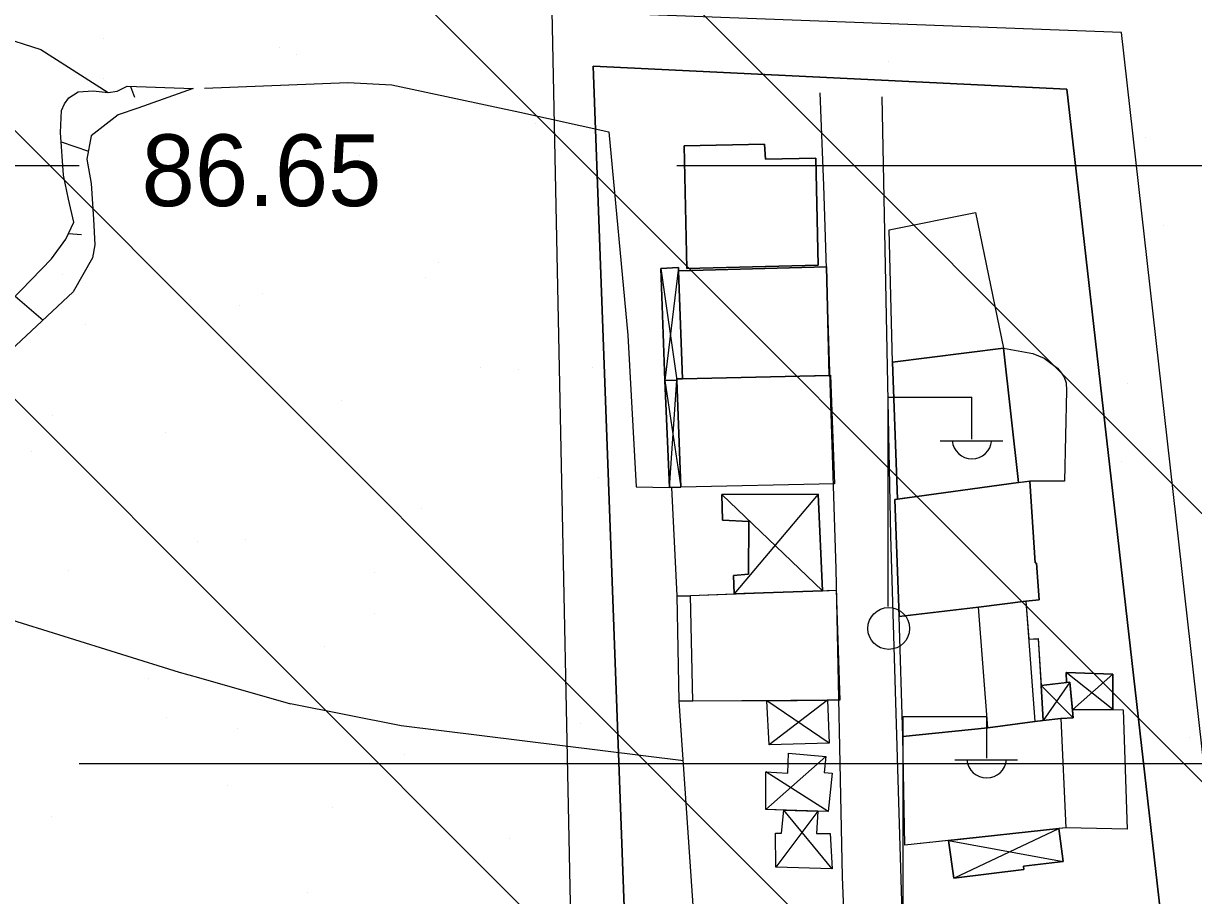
# Model space of a CAD drawing. Extents: x 417995 to 421451, y 4454518 to 4458015.
# Drawn here: x 420777.8 to 420875.7, y 4456895.8 to 4456968.8 of the extents above; entities that cross this region are included whole.
import ezdxf

# ---------------------------------------------------------------- set-up
doc = ezdxf.new("R2010")
doc.units = 0
for name, color, linetype in [('ADAKENARI', 7, 'Continuous'), ('B_Mesken', 7, 'Continuous'), ('B_Sundurma', 7, 'Continuous'), ('B_Teras', 7, 'Continuous'), ('Default', 7, 'Continuous'), ('IPTAL', 7, 'Continuous'), ('PL_AYA_BOLGE_PARKI', 7, 'Continuous'), ('PL_KON_ONE_100', 7, 'Continuous'), ('S_Elektrik_Diregi', 7, 'Continuous'), ('Sev_Sevalti', 7, 'Continuous'), ('Sev_Sevustu', 7, 'Continuous'), ('Sev_Tarama', 7, 'Continuous'), ('Sinir_Cit_bir_taraf', 7, 'Continuous'), ('Sinir_Duvar_tek_tarafa_ait', 7, 'Continuous'), ('Sinir_itirazli_Mulkiyet', 7, 'Continuous'), ('Sinir_Tel_bir_taraf', 7, 'Continuous'), ('SN_TR_SIVILASMA', 7, 'Continuous'), ('SN_TR_TASKIN', 7, 'Continuous'), ('TR_AZGELISME', 7, 'Continuous'), ('TR_PARKALANI', 7, 'Continuous'), ('Y_Kot_Noktasi', 7, 'Continuous'), ('Yol_Sose', 7, 'Continuous')]:
    doc.layers.add(name, color=color, linetype=linetype)

# ---------------------------------------------------------------- blocks, each defined once
blk = doc.blocks.new('POINT_DISPLAY')
at = {"layer": 'Default'}
blk.add_line((0, 0), (0, 0), dxfattribs=at)

msp = doc.modelspace()

# ---------------------------------------------------------------- linework, layer by layer
at = {"layer": 'ADAKENARI'}
msp.add_lwpolyline([(420690.216, 4456727.843), (420702.22, 4456777.332), (420833.071, 4456758.074), (420825.432, 4456965.198), (420865.081, 4456963.286), (420875.966, 4456867.477), (420899.953, 4456867.196), (420905.321, 4456894.056), (420931.656, 4456891.548), (420934.382, 4456915.01), (420948.576, 4456912.552), (420950.111, 4456929.822), (420970.414, 4456927.03), (420975.429, 4456950.378), (420999.982, 4456940.861)], dxfattribs=at)
at = {"layer": 'B_Mesken'}
for points in [[(420833.261, 4456948.276), (420844.267, 4456948.557), (420844.075, 4456957.505), (420839.854, 4456957.439), (420839.762, 4456958.685), (420833.038, 4456958.54)], [(420833.261, 4456948.276), (420833.038, 4456958.54), (420839.762, 4456958.685), (420839.854, 4456957.439), (420844.075, 4456957.505), (420844.267, 4456948.557)], [(420850.484, 4456940.464), (420850.213, 4456951.532), (420857.433, 4456952.985), (420859.764, 4456941.62)], [(420850.484, 4456940.464), (420850.213, 4456951.533), (420857.433, 4456952.985), (420859.764, 4456941.62)], [(420845.174, 4456939.353), (420844.957, 4456948.421), (420832.579, 4456948.105), (420832.914, 4456939.068)], [(420845.174, 4456939.353), (420832.914, 4456939.068), (420832.579, 4456948.105), (420844.957, 4456948.421)], [(420861.032, 4456930.39), (420859.764, 4456941.62), (420850.484, 4456940.464), (420850.905, 4456929.012)], [(420861.032, 4456930.39), (420850.904, 4456929.012), (420850.484, 4456940.464), (420859.764, 4456941.62)], [(420845.642, 4456930.28), (420832.757, 4456929.993), (420832.445, 4456938.951), (420832.441, 4456939.057), (420832.914, 4456939.068), (420845.174, 4456939.353), (420845.298, 4456939.356)], [(420845.642, 4456930.28), (420832.757, 4456929.993), (420832.441, 4456939.057), (420845.298, 4456939.355)], [(420861.648, 4456920.471), (420862.745, 4456920.586), (420862.532, 4456923.65), (420862.412, 4456923.663), (420861.963, 4456930.516), (420850.682, 4456928.982), (420851.031, 4456919.178), (420857.674, 4456919.966)], [(420861.648, 4456920.471), (420857.674, 4456919.966), (420851.031, 4456919.178), (420850.682, 4456928.982), (420850.904, 4456929.012), (420861.032, 4456930.39), (420861.963, 4456930.516), (420862.412, 4456923.663), (420862.532, 4456923.65), (420862.745, 4456920.586)], [(420845.763, 4456921.376), (420846.072, 4456912.192), (420833.769, 4456912.104), (420833.575, 4456920.938)], [(420845.032, 4456912.184), (420839.961, 4456912.148), (420833.769, 4456912.104), (420833.575, 4456920.938), (420837.237, 4456921.069), (420844.618, 4456921.335), (420845.763, 4456921.376), (420846.072, 4456912.191)], [(420861.884, 4456917.29), (420862.664, 4456917.333), (420863.097, 4456910.486), (420862.396, 4456910.394), (420858.46, 4456909.873), (420851.359, 4456909.14), (420851.031, 4456919.178), (420857.674, 4456919.966), (420861.648, 4456920.471)], [(420861.884, 4456917.29), (420862.664, 4456917.334), (420862.912, 4456913.417), (420863.097, 4456910.486), (420862.396, 4456910.394), (420858.46, 4456909.873), (420851.36, 4456909.14), (420851.031, 4456919.178), (420857.674, 4456919.966), (420861.648, 4456920.471)], [(420863.097, 4456910.486), (420864.558, 4456910.656), (420864.988, 4456901.505), (420851.508, 4456900.074), (420851.359, 4456909.14), (420858.46, 4456909.873), (420862.396, 4456910.394)], [(420864.414, 4456901.444), (420855.163, 4456900.462), (420851.508, 4456900.074), (420851.36, 4456909.14), (420858.46, 4456909.873), (420862.396, 4456910.394), (420863.097, 4456910.486), (420864.558, 4456910.656), (420864.988, 4456901.505)]]:
    msp.add_lwpolyline(points, close=True, dxfattribs=at)
at = {"layer": 'B_Sundurma'}
for p, q in [((420831.094, 4456948.29), (420832.444, 4456938.951)), ((420832.572, 4456948.379), (420831.445, 4456938.925)), ((420831.445, 4456938.925), (420832.757, 4456929.993)), ((420831.829, 4456929.986), (420832.444, 4456938.951)), ((420844.618, 4456921.335), (420836.214, 4456929.376)), ((420844.265, 4456929.41), (420837.237, 4456921.069)), ((420868.91, 4456911.419), (420865.019, 4456914.493)), ((420865.547, 4456911.387), (420868.932, 4456914.369)), ((420865.61, 4456910.723), (420862.912, 4456913.417)), ((420865.329, 4456913.693), (420863.097, 4456910.486)), ((420845.184, 4456908.581), (420839.961, 4456912.148)), ((420845.032, 4456912.184), (420840.173, 4456908.449)), ((420839.888, 4456903.042), (420844.905, 4456907.475)), ((420845.093, 4456902.892), (420839.888, 4456906.189)), ((420844.246, 4456902.916), (420840.72, 4456898.216)), ((420845.438, 4456898.094), (420841.376, 4456902.999)), ((420855.605, 4456897.3), (420864.414, 4456901.444)), ((420855.163, 4456900.462), (420864.757, 4456898.704))]:
    msp.add_line(p, q, dxfattribs=at)
for points in [[(420832.579, 4456948.105), (420832.572, 4456948.379), (420831.094, 4456948.29), (420831.445, 4456938.925), (420832.444, 4456938.951), (420832.441, 4456939.057), (420832.914, 4456939.068)], [(420832.579, 4456948.105), (420832.914, 4456939.068), (420832.441, 4456939.057), (420832.445, 4456938.951), (420831.445, 4456938.925), (420831.094, 4456948.29), (420832.572, 4456948.379)], [(420831.445, 4456938.925), (420831.829, 4456929.986), (420832.757, 4456929.993), (420832.444, 4456938.951)], [(420831.445, 4456938.925), (420832.445, 4456938.951), (420832.757, 4456929.993), (420831.829, 4456929.986)], [(420844.618, 4456921.335), (420844.265, 4456929.41), (420836.214, 4456929.376), (420836.244, 4456927.238), (420838.452, 4456927.125), (420838.446, 4456922.734), (420837.186, 4456922.616), (420837.237, 4456921.069)], [(420844.618, 4456921.335), (420837.237, 4456921.069), (420837.186, 4456922.616), (420838.446, 4456922.734), (420838.452, 4456927.125), (420836.244, 4456927.238), (420836.214, 4456929.376), (420844.265, 4456929.41)], [(420865.547, 4456911.387), (420868.91, 4456911.419), (420868.932, 4456914.369), (420865.019, 4456914.493), (420865.032, 4456913.659), (420865.329, 4456913.693)], [(420865.547, 4456911.387), (420865.329, 4456913.693), (420865.032, 4456913.659), (420865.019, 4456914.493), (420868.932, 4456914.37), (420868.91, 4456911.419)], [(420864.558, 4456910.656), (420865.61, 4456910.723), (420865.329, 4456913.693), (420862.912, 4456913.417), (420863.097, 4456910.486)], [(420865.547, 4456911.387), (420865.61, 4456910.723), (420864.558, 4456910.656), (420863.097, 4456910.486), (420862.912, 4456913.417), (420865.032, 4456913.659), (420865.329, 4456913.693)], [(420845.032, 4456912.184), (420845.184, 4456908.581), (420840.173, 4456908.449), (420839.961, 4456912.148)], [(420839.961, 4456912.148), (420845.032, 4456912.184), (420845.184, 4456908.581), (420840.173, 4456908.449)], [(420845.093, 4456902.892), (420839.888, 4456903.042), (420839.888, 4456906.189), (420841.721, 4456906.076), (420841.788, 4456907.755), (420844.905, 4456907.475), (420844.766, 4456906.147), (420845.433, 4456906.089)], [(420845.093, 4456902.892), (420844.246, 4456902.917), (420841.376, 4456902.999), (420839.888, 4456903.042), (420839.888, 4456906.189), (420841.721, 4456906.076), (420841.788, 4456907.755), (420844.905, 4456907.475), (420844.766, 4456906.147), (420845.434, 4456906.089)], [(420844.246, 4456902.916), (420844.116, 4456901.036), (420845.255, 4456901.036), (420845.438, 4456898.094), (420840.72, 4456898.216), (420840.7, 4456901.079), (420841.203, 4456901.071), (420841.376, 4456902.999)], [(420844.246, 4456902.917), (420844.116, 4456901.036), (420845.255, 4456901.036), (420845.438, 4456898.094), (420840.72, 4456898.216), (420840.7, 4456901.079), (420841.203, 4456901.071), (420841.376, 4456902.999)], [(420855.163, 4456900.462), (420855.605, 4456897.3), (420861.481, 4456898.03), (420861.447, 4456898.315), (420864.757, 4456898.704), (420864.414, 4456901.444)], [(420855.163, 4456900.462), (420864.414, 4456901.444), (420864.757, 4456898.704), (420861.447, 4456898.314), (420861.481, 4456898.03), (420855.605, 4456897.3)]]:
    msp.add_lwpolyline(points, close=True, dxfattribs=at)
at = {"layer": 'B_Teras'}
msp.add_lwpolyline([(420861.648, 4456920.471), (420862.396, 4456910.394), (420858.46, 4456909.873), (420857.674, 4456919.966)], close=True, dxfattribs=at)
at = {"layer": 'IPTAL'}
msp.add_lwpolyline([(420965.063, 4456570.679), (420990.332, 4456829.662), (421087.658, 4456798.214), (421089.368, 4456798.572), (421117.92, 4456845.773), (421087.685, 4456887.705), (421004.153, 4456947.181), (420973.587, 4456959.209), (420970.863, 4456960.281), (420965.201, 4456935.043), (420945.78, 4456938.133), (420942.69, 4456918.712), (420931.03, 4456920.567), (420928.895, 4456920.907), (420925.171, 4456897.499), (420901.763, 4456901.223), (420895.572, 4456871.925), (420880.454, 4456871.925), (420869.641, 4456968.037), (420821.971, 4456969.802), (420824.178, 4456862.656), (420826.165, 4456766.177), (420697.5, 4456784.751), (420683.044, 4456726.268)], dxfattribs=at)
at = {"layer": 'PL_AYA_BOLGE_PARKI'}
msp.add_lwpolyline([(420833.071, 4456758.074), (420825.432, 4456965.198), (420865.081, 4456963.286), (420875.966, 4456867.477), (420899.953, 4456867.196), (420905.321, 4456894.056), (420931.656, 4456891.548), (420934.382, 4456915.01), (420948.576, 4456912.552), (420950.111, 4456929.822), (420970.414, 4456927.03), (420975.429, 4456950.378), (420999.982, 4456940.861), (420910.154, 4457002.666)], dxfattribs=at)
at = {"layer": 'PL_KON_ONE_100'}
msp.add_lwpolyline([(420809.993, 4456617.842), (420959.974, 4456579.207), (420984.38, 4456839.223), (421087.006, 4456805.841), (421111.556, 4456846.793), (421082.65, 4456883.983), (420999.982, 4456940.861), (420975.429, 4456950.378), (420970.414, 4456927.03), (420950.111, 4456929.822), (420948.576, 4456912.552), (420934.382, 4456915.01), (420931.656, 4456891.548), (420905.321, 4456894.056), (420899.953, 4456867.196), (420875.966, 4456867.477), (420865.081, 4456963.286), (420825.432, 4456965.198), (420833.071, 4456758.074), (420702.22, 4456777.332), (420690.571, 4456729.306)], dxfattribs=at)
at = {"layer": 'S_Elektrik_Diregi'}
for p, q in [((420850.128, 4456920.021), (420850.128, 4456937.522)), ((420850.128, 4456937.522), (420857.128, 4456937.522)), ((420857.128, 4456934.022), (420857.128, 4456937.522)), ((420854.468, 4456933.882), (420859.718, 4456933.882)), ((420851.365, 4456893.333), (420851.365, 4456910.833)), ((420851.365, 4456910.833), (420858.365, 4456910.833)), ((420858.365, 4456907.333), (420858.365, 4456910.833)), ((420855.705, 4456907.193), (420860.955, 4456907.193))]:
    msp.add_line(p, q, dxfattribs=at)
msp.add_circle((420850.164, 4456918.186), 1.75, dxfattribs=at)
for centre in [(420857.129, 4456934.034), (420858.366, 4456907.346)]:
    msp.add_arc(centre, 1.658, 184.83843, 355.14641, dxfattribs=at)
at = {"layer": 'Sev_Sevalti'}
msp.add_lwpolyline([(420791.953, 4456963.342), (420787.326, 4456961.708), (420785.701, 4456961.129), (420783.43, 4456959.38), (420783.074, 4456957.44), (420783.429, 4456955.408), (420783.634, 4456952.419), (420783.742, 4456950.281), (420783.535, 4456949.188), (420781.933, 4456946.335), (420764.469, 4456930.035), (420756.964, 4456925.362)], dxfattribs=at)
at = {"layer": 'Sev_Sevustu'}
msp.add_lwpolyline([(420756.964, 4456925.362), (420755.884, 4456926.5), (420764.828, 4456933.384), (420772.535, 4456940.038), (420776.694, 4456945.593), (420780.113, 4456949.105), (420781.313, 4456950.731), (420781.991, 4456952.173), (420781.524, 4456954.096), (420781.114, 4456956.101), (420780.862, 4456959.665), (420780.943, 4456961.498), (420781.197, 4456962.07), (420781.56, 4456962.558), (420782.334, 4456963.067), (420783.595, 4456963.159), (420784.853, 4456963.004), (420785.595, 4456963.13), (420786.449, 4456963.529), (420791.953, 4456963.342)], dxfattribs=at)
at = {"layer": 'Sev_Tarama'}
for p, q in [((420786.73, 4456963.519), (420787.057, 4456962.624)), ((420780.918, 4456958.88), (420783.196, 4456958.107)), ((420781.544, 4456951.222), (420782.623, 4456951.144)), ((420777.062, 4456945.971), (420779.412, 4456943.982))]:
    msp.add_line(p, q, dxfattribs=at)
at = {"layer": 'Sinir_Cit_bir_taraf'}
msp.add_lwpolyline([(420859.764, 4456941.62), (420862.239, 4456941.185), (420863.187, 4456940.778), (420864.293, 4456939.968), (420864.611, 4456939.542), (420864.836, 4456939.204), (420865.016, 4456938.736), (420865.045, 4456938.084), (420864.874, 4456930.502), (420861.963, 4456930.516)], dxfattribs=at)
at = {"layer": 'Sinir_Duvar_tek_tarafa_ait'}
msp.add_lwpolyline([(420833.769, 4456912.104), (420832.64, 4456912.093), (420832.473, 4456920.911), (420833.576, 4456920.92)], dxfattribs=at)
at = {"layer": 'Sinir_itirazli_Mulkiyet'}
for points in [[(420734.917, 4456935.697), (420748.918, 4456947.686), (420765.511, 4456960.844), (420773.932, 4456967.544), (420775.524, 4456967.768), (420779.205, 4456966.593), (420784.853, 4456963.004)], [(420792.917, 4456963.379), (420804.906, 4456963.844), (420808.591, 4456963.644), (420819.298, 4456961.351), (420826.732, 4456959.707), (420828.341, 4456942.712), (420829.035, 4456930.017), (420831.829, 4456929.986)], [(420750.124, 4456926.006), (420756.964, 4456925.362), (420771.469, 4456920.556), (420790.779, 4456914.532), (420792.399, 4456914.072)], [(420792.399, 4456914.072), (420800.11, 4456911.881)], [(420832.981, 4456907.103), (420809.371, 4456910.056), (420800.11, 4456911.881)]]:
    msp.add_lwpolyline(points, dxfattribs=at)
at = {"layer": 'Sinir_Tel_bir_taraf'}
for points in [[(420832.473, 4456920.911), (420832.027, 4456929.988)], [(420833.859, 4456894.223), (420832.64, 4456912.093)], [(420868.91, 4456911.419), (420869.792, 4456911.368), (420870.129, 4456901.391), (420864.988, 4456901.505)]]:
    msp.add_lwpolyline(points, dxfattribs=at)
at = {"layer": 'SN_TR_SIVILASMA'}
for p, q in [((421282.287, 4456521.909), (420118.464, 4457685.732)), ((421282.055, 4456499.69), (420108.486, 4457673.259)), ((421281.591, 4456455.252), (420088.53, 4457648.314)), ((421281.36, 4456433.034), (420079.094, 4457635.3))]:
    msp.add_line(p, q, dxfattribs=at)
at = {"layer": 'SN_TR_TASKIN'}
for p, q in [((420682.431, 4456956.904), (420782.431, 4456956.904)), ((420832.431, 4456956.904), (420932.431, 4456956.904)), ((420782.431, 4456906.904), (420882.431, 4456906.904))]:
    msp.add_line(p, q, dxfattribs=at)
at = {"layer": 'TR_AZGELISME'}
msp.add_lwpolyline([(420809.993, 4456617.842), (420959.974, 4456579.207), (420984.38, 4456839.223), (421087.006, 4456805.841), (421111.556, 4456846.793), (421082.65, 4456883.983), (420999.982, 4456940.861), (420975.429, 4456950.378), (420970.414, 4456927.03), (420950.111, 4456929.822), (420948.576, 4456912.552), (420934.382, 4456915.01), (420931.656, 4456891.548), (420905.321, 4456894.056), (420899.953, 4456867.196), (420875.966, 4456867.477), (420865.081, 4456963.286), (420825.432, 4456965.198), (420833.071, 4456758.074), (420702.22, 4456777.332), (420690.571, 4456729.306)], dxfattribs=at)
at = {"layer": 'Yol_Sose'}
for points in [[(420826.968, 4456711.383), (420841.051, 4456704.683), (420841.405, 4456704.546), (420841.477, 4456704.562), (420841.598, 4456704.598), (420841.769, 4456704.717), (420842.008, 4456705.337), (420847.681, 4456725.111), (420848.791, 4456729.614), (420850.58, 4456742.795), (420849.979, 4456759.855), (420848.965, 4456786.129), (420848.177, 4456814.963), (420847.841, 4456841.933), (420847.638, 4456863.934), (420846.291, 4456897.426), (420845.755, 4456923.18), (420844.75, 4456955.22), (420844.436, 4456962.969)], [(420849.584, 4456962.641), (420850.321, 4456925.93), (420851.226, 4456895.355), (420852.12, 4456867.95), (420872.443, 4456870.007), (420881.711, 4456871.93), (420889.479, 4456874.344), (420892.041, 4456875.42), (420894.594, 4456876.643), (420896.469, 4456877.92), (420897.931, 4456879.098), (420902.71, 4456883.942), (420915.811, 4456897.226), (420926.576, 4456908.364), (420940.807, 4456923.792), (420944.299, 4456926.991), (420956.014, 4456934.258), (420970.186, 4456941.72)]]:
    msp.add_lwpolyline(points, dxfattribs=at)

# ---------------------------------------------------------------- block references
at = {"layer": 'TR_PARKALANI', "xscale": 0.1, "yscale": 0.10000000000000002}
for p in [(420864.953, 4456968.193), (420784.501, 4456967.491), (420799.204, 4456966.754), (420800.593, 4456966.182), (420850.181, 4456965.588), (420784.432, 4456964.149), (420814.046, 4456962.282), (420820.636, 4456960.379), (420871.613, 4456959.213), (420805.864, 4456957.774), (420791.092, 4456955.169), (420873.134, 4456951.863), (420812.525, 4456948.794), (420781.029, 4456947.795), (420811.441, 4456947.51), (420797.753, 4456946.189), (420791.7, 4456945.666), (420795.801, 4456945.19), (420782.981, 4456943.585), (420816.047, 4456939.987), (420819.185, 4456939.814), (420825.345, 4456939.981), (420870.162, 4456938.649), (420804.413, 4456937.21), (420780.209, 4456936.024), (420789.641, 4456934.605), (420778.424, 4456933.023), (420869.661, 4456932.167), (420825.846, 4456930.835), (420811.074, 4456928.23), (420796.302, 4456925.625), (420792.328, 4456925.494), (420822.74, 4456925.209), (420781.53, 4456923.02), (420807.1, 4456922.889), (420807.154, 4456919.47), (420817.734, 4456919.25), (420802.962, 4456916.645), (420788.19, 4456914.041), (420789.723, 4456910.722), (420824.395, 4456910.27), (420795.663, 4456909.829), (420875.372, 4456909.104), (420809.623, 4456907.665), (420794.851, 4456905.061), (420803.627, 4456903.193), (420780.078, 4456902.456), (420818.399, 4456900.589), (420816.283, 4456898.686), (420801.511, 4456896.081)]:
    msp.add_blockref('POINT_DISPLAY', p, dxfattribs=at)

# ---------------------------------------------------------------- texts
at = {"layer": 'Y_Kot_Noktasi'}
msp.add_text('86.65', height=6, dxfattribs=at).set_placement((420787.639, 4456953.505))

doc.saveas('drawing.dxf')
